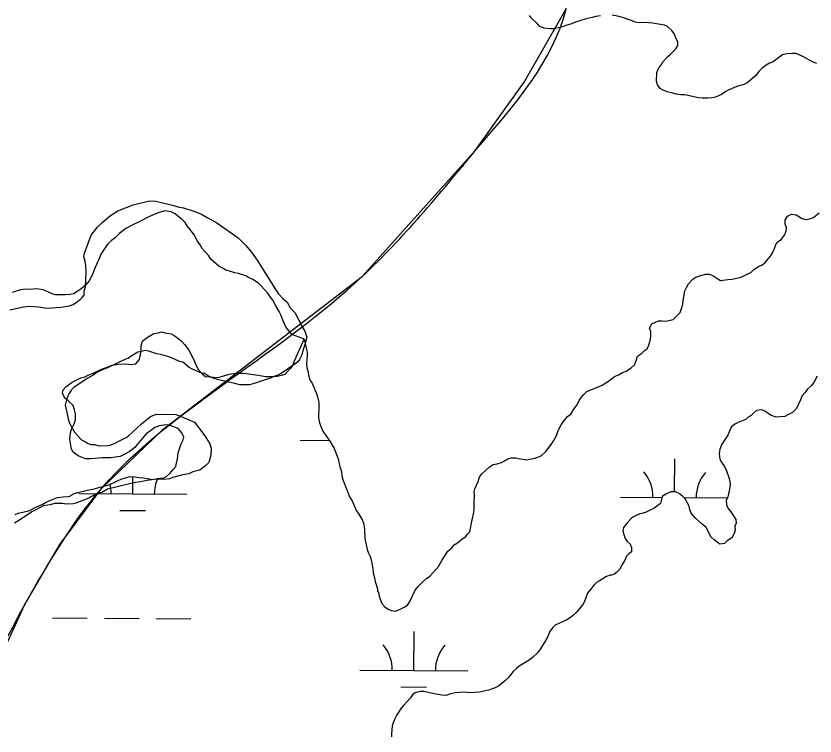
# Model space of a CAD drawing. Extents: x 3172231 to 3210228, y 940198 to 965780.
# Drawn here: x 3186170 to 3186911, y 956035 to 956702 of the extents above; entities that cross this region are included whole.
import ezdxf

# ---------------------------------------------------------------- set-up
doc = ezdxf.new("R2010")
doc.units = 0
for name, color, linetype in [('V-BORW-LINE', 7, 'Continuous'), ('V-SITE-VEGE', 7, 'Continuous'), ('V-TOPO-SHOR', 7, 'Continuous'), ('V-WETL-SWMP', 7, 'Continuous')]:
    doc.layers.add(name, color=color, linetype=linetype)

msp = doc.modelspace()

# ---------------------------------------------------------------- linework, layer by layer
at = {"layer": 'V-BORW-LINE'}
for points in [[(3186641.177, 956640.878), (3186679.994, 956708.763)], [(3186596.074, 956577.687), (3186641.177, 956640.878)], [(3186491.49, 956461.151), (3186596.074, 956577.687)], [(3186306.395, 956318.975), (3186491.49, 956461.151)], [(3186249.939, 956264.703), (3186306.395, 956318.975)], [(3186211.003, 956212.468), (3186249.939, 956264.703)], [(3186178.557, 956156.756), (3186211.003, 956212.468)], [(3186124.554, 956040.163), (3186178.557, 956156.756)]]:
    msp.add_lwpolyline(points, dxfattribs=at)
for points in [[(3186596.074, 956577.687), (3186679.994, 956708.763), (3186681.678, 956818.872)], [(3186368.684, 956365.194), (3186491.49, 956461.151), (3186596.074, 956577.687)], [(3186178.557, 956156.756), (3186249.939, 956264.703), (3186368.684, 956365.194)], [(3186098.452, 955872.49), (3186124.554, 956040.163), (3186178.557, 956156.756)]]:
    msp.add_spline(points, degree=3, dxfattribs=at)
at = {"layer": 'V-SITE-VEGE'}
for points in [[(3186235.051, 956470.966), (3186234.488, 956474.554), (3186233.337, 956479.338), (3186233.959, 956482.318), (3186240.079, 956498.974), (3186245.512, 956506.091), (3186250.331, 956510.82), (3186258.148, 956517.318), (3186264.751, 956521.439), (3186279.13, 956527.277), (3186294.083, 956530.724), (3186300.05, 956530.671), (3186315.537, 956526.95), (3186321.491, 956525.107), (3186325.663, 956524.472), (3186335.186, 956521.402), (3186342.321, 956518.354), (3186347.666, 956515.321), (3186356.575, 956510.465), (3186376.15, 956496.562), (3186383.246, 956489.336), (3186388.565, 956483.319), (3186394.457, 956474.91), (3186397.992, 956469.505), (3186401.519, 956463.507), (3186404.466, 956459.3), (3186411.525, 956447.897), (3186413.29, 956444.897), (3186418.021, 956440.08), (3186421.577, 956437.061), (3186424.513, 956431.665), (3186428.652, 956427.45), (3186436.283, 956413.054), (3186438.049, 956410.054), (3186439.79, 956404.668), (3186438.553, 956399.902), (3186434.86, 956387.401), (3186433.035, 956383.836), (3186431.829, 956382.058), (3186430.021, 956380.282), (3186418.009, 956372.033), (3186413.811, 956369.684), (3186410.218, 956368.521), (3186405.422, 956366.176), (3186403.03, 956365.6), (3186391.055, 956361.531), (3186386.865, 956360.374), (3186377.913, 956360.453), (3186373.15, 956361.69), (3186359.449, 956364.797), (3186354.685, 956366.034), (3186348.737, 956368.476), (3186345.178, 956370.894), (3186341.602, 956371.525), (3186334.467, 956374.572), (3186330.903, 956376.395), (3186324.977, 956381.222), (3186321.997, 956381.849), (3186317.245, 956384.278), (3186313.082, 956386.105), (3186308.914, 956387.336), (3186304.15, 956388.573), (3186300.573, 956389.201), (3186293.433, 956391.653), (3186290.455, 956392.275), (3186283.275, 956390.551), (3186276.076, 956386.436), (3186274.27, 956384.663), (3186271.876, 956384.085), (3186255.693, 956376.473), (3186249.1, 956373.546), (3186244.306, 956371.203), (3186241.902, 956369.432), (3186237.101, 956366.491), (3186224.491, 956358.248), (3186221.481, 956355.29), (3186219.662, 956352.323), (3186218.45, 956349.945), (3186217.221, 956346.376), (3186215.984, 956341.61), (3186218.286, 956332.04), (3186218.851, 956328.453), (3186220.015, 956324.859), (3186224.715, 956316.462), (3186231.215, 956309.241), (3186234.781, 956307.418), (3186236.56, 956306.208), (3186239.53, 956304.99), (3186243.114, 956304.957), (3186247.282, 956303.726), (3186255.644, 956304.246), (3186258.632, 956304.818), (3186262.826, 956306.571), (3186266.422, 956308.33), (3186273.019, 956311.85), (3186274.821, 956313.03), (3186286.861, 956324.261), (3186294.678, 956330.757), (3186297.077, 956331.931), (3186300.669, 956333.092), (3186318.575, 956332.932)], [(3186164.846, 956429.813), (3186177.406, 956432.684), (3186183.378, 956433.227), (3186191.732, 956432.555), (3186198.881, 956431.298), (3186212.023, 956432.373), (3186219.793, 956433.5), (3186223.386, 956434.661), (3186226.392, 956437.02), (3186229.992, 956439.375), (3186231.801, 956441.151), (3186233.611, 956443.522), (3186233.644, 956447.102), (3186234.875, 956451.268), (3186235.59, 956464.396), (3186235.051, 956470.966)], [(3186318.575, 956332.932), (3186322.144, 956331.706), (3186326.306, 956329.879), (3186332.253, 956327.438), (3186335.819, 956325.615), (3186345.256, 956312.995), (3186349.966, 956305.79), (3186351.123, 956301.602), (3186351.064, 956295.036), (3186349.215, 956288.487), (3186346.202, 956285.529), (3186340.793, 956281.399), (3186334.213, 956279.668), (3186330.617, 956277.909), (3186323.443, 956276.78), (3186320.448, 956275.613), (3186315.662, 956274.462), (3186312.666, 956273.295), (3186307.29, 956272.746), (3186300.722, 956272.805), (3186291.762, 956271.689), (3186285.782, 956270.55), (3186281.002, 956269.997), (3186274.42, 956268.265), (3186264.251, 956265.969), (3186255.279, 956263.663), (3186249.881, 956260.726), (3186245.692, 956259.569), (3186239.698, 956256.638), (3186237.896, 956255.461), (3186225.917, 956250.793), (3186223.523, 956250.218), (3186216.953, 956249.679), (3186213.973, 956250.304), (3186206.213, 956250.373), (3186202.027, 956249.216), (3186196.047, 956248.076), (3186185.256, 956242.8), (3186177.449, 956237.5), (3186172.044, 956233.969), (3186169.044, 956232.202)]]:
    msp.add_lwpolyline(points, dxfattribs=at)
at = {"layer": 'V-TOPO-SHOR'}
for points in [[(3186437.277, 956402.734), (3186433.77, 956404.232), (3186428.511, 956406.038), (3186425.593, 956407.529), (3186420.661, 956413.437), (3186417.497, 956420.208), (3186415.783, 956425.207), (3186414.345, 956428.445), (3186411.167, 956433.457), (3186408.281, 956438.761), (3186406.256, 956441.71), (3186403.651, 956445.251), (3186400.46, 956449.091), (3186397.554, 956452.048), (3186394.938, 956454.711), (3186389.984, 956457.979), (3186385.896, 956459.775), (3186383.271, 956461.264), (3186379.472, 956462.473), (3186376.547, 956463.378), (3186373.035, 956463.994), (3186369.531, 956465.493), (3186364.849, 956466.708), (3186362.226, 956468.197), (3186358.433, 956470.284), (3186350.869, 956476.8), (3186349.137, 956479.747), (3186342.749, 956486.842), (3186341.311, 956489.785), (3186338.123, 956493.918), (3186335.823, 956498.923), (3186333.797, 956501.872), (3186331.766, 956504.235), (3186329.159, 956507.776), (3186327.133, 956510.728), (3186324.227, 956513.685), (3186320.442, 956516.65), (3186317.823, 956518.725), (3186314.321, 956520.517), (3186308.761, 956521.447), (3186305.234, 956520.599), (3186302.295, 956519.745), (3186298.471, 956518.313), (3186294.056, 956516.3), (3186289.933, 956514.285), (3186285.219, 956511.688), (3186277.563, 956507.946), (3186272.259, 956505.063), (3186269.607, 956503.326), (3186266.359, 956500.719), (3186262.218, 956496.65), (3186258.97, 956494.04), (3186255.424, 956491.14), (3186253.641, 956488.224), (3186251.56, 956485.019), (3186248.883, 956480.939), (3186247.685, 956478.019), (3186244.992, 956471.885), (3186243.495, 956468.381), (3186242.293, 956465.168), (3186241.091, 956461.952), (3186238.113, 956456.701), (3186235.147, 956452.919), (3186230.422, 956449.148), (3186226.589, 956446.545), (3186223.934, 956444.811), (3186220.408, 956443.963), (3186216.302, 956443.705), (3186210.145, 956443.76), (3186206.922, 956443.789), (3186203.997, 956444.696), (3186196.698, 956447.985), (3186193.479, 956448.601), (3186189.086, 956449.226), (3186183.218, 956448.694), (3186179.411, 956449.019), (3186174.715, 956448.477), (3186167.07, 956445.906)], [(3186244.011, 956264.333), (3186248.125, 956265.467), (3186251.945, 956266.313), (3186255.474, 956267.454), (3186261.945, 956270.034), (3186264.597, 956271.476), (3186268.423, 956273.201), (3186276.359, 956275.476), (3186280.754, 956275.142), (3186284.559, 956274.521), (3186288.369, 956274.196), (3186292.174, 956273.575), (3186296.27, 956272.658), (3186301.846, 956273.487), (3186307.425, 956274.317), (3186310.075, 956275.761), (3186313.029, 956278.079), (3186315.994, 956281.864), (3186318.366, 956284.774), (3186319.271, 956287.696), (3186320.186, 956291.792), (3186320.823, 956297.359), (3186323.537, 956305.543), (3186325.03, 956308.754), (3186325.937, 956311.969), (3186324.215, 956315.797), (3186320.733, 956319.932), (3186316.641, 956321.435), (3186312.259, 956322.94), (3186309.037, 956323.262), (3186303.458, 956322.432), (3186299.045, 956320.712), (3186294.914, 956317.818), (3186291.373, 956315.211), (3186285.745, 956308.811), (3186282.782, 956305.028), (3186280.412, 956302.409), (3186275.392, 956298.352), (3186271.856, 956296.331), (3186266.85, 956294.031), (3186262.74, 956293.187), (3186258.044, 956292.642), (3186254.233, 956292.677), (3186250.128, 956292.714), (3186246.608, 956292.452), (3186240.15, 956291.63), (3186237.513, 956291.653), (3186234.875, 956291.678), (3186228.741, 956294.373), (3186226.118, 956295.862), (3186223.496, 956297.936), (3186221.761, 956300.59), (3186221.206, 956304.113), (3186220.379, 956309.985), (3186221.018, 956315.842), (3186221.929, 956319.352), (3186224.319, 956324.314), (3186225.524, 956327.823), (3186225.575, 956333.391), (3186224.729, 956337.211), (3186223.3, 956341.327), (3186218.939, 956345.47), (3186215.738, 956348.139), (3186213.432, 956352.556), (3186214.049, 956355.776), (3186216.709, 956358.389), (3186219.072, 956360.421), (3186222.611, 956362.735), (3186227.326, 956365.332), (3186230.564, 956366.767), (3186234.092, 956367.908), (3186237.33, 956369.346), (3186242.037, 956371.062), (3186248.515, 956374.228), (3186252.045, 956375.664), (3186255.869, 956377.096), (3186259.107, 956378.531), (3186264.98, 956379.651), (3186272.31, 956379.879), (3186277.289, 956379.248), (3186281.397, 956379.799), (3186284.953, 956383.87), (3186285.872, 956388.259), (3186286.503, 956393.238), (3186286.534, 956396.756), (3186287.744, 956400.848), (3186290.107, 956402.88), (3186294.531, 956405.772), (3186298.068, 956407.793), (3186302.178, 956408.635), (3186305.41, 956409.487), (3186308.627, 956408.577), (3186314.19, 956407.648), (3186317.108, 956406.157), (3186318.855, 956404.969), (3186323.512, 956401.114), (3186327, 956397.565), (3186330.471, 956392.552), (3186334.508, 956384.892), (3186335.655, 956381.949), (3186337.093, 956379.006)], [(3186337.093, 956379.006), (3186339.397, 956374.294), (3186343.171, 956370.157), (3186346.083, 956368.078), (3186353.7, 956367.423), (3186357.507, 956367.095), (3186363.094, 956368.805), (3186367.796, 956370.229), (3186373.668, 956371.056), (3186380.119, 956371.292), (3186383.635, 956370.966), (3186388.026, 956370.341), (3186395.053, 956369.397), (3186398.275, 956368.783), (3186401.787, 956368.164), (3186407.355, 956368.115), (3186412.342, 956368.365), (3186416.747, 956369.205), (3186419.688, 956370.349), (3186422.351, 956372.965), (3186425.902, 956376.743), (3186427.395, 956379.662), (3186428.3, 956382.586), (3186437.277, 956402.734)], [(3186169.621, 956240.078), (3186172.566, 956241.518), (3186176.679, 956242.362), (3186183.14, 956243.769), (3186186.087, 956245.501), (3186188.74, 956246.943), (3186195.215, 956249.816), (3186198.455, 956251.547), (3186202.578, 956253.562), (3186208.755, 956255.854), (3186214.038, 956256.685), (3186218.732, 956256.935), (3186220.787, 956257.212), (3186221.673, 956258.082), (3186224.326, 956259.524), (3186227.854, 956260.665), (3186231.381, 956261.513), (3186236.374, 956262.641), (3186240.191, 956263.487), (3186244.011, 956264.333)]]:
    msp.add_lwpolyline(points, dxfattribs=at)
at = {"layer": 'V-WETL-SWMP'}
for p, q in [((3186433.529, 956309.031), (3186460.825, 956308.845)), ((3186780.528, 956261.307), (3186780.736, 956291.925)), ((3186278.595, 956259.342), (3186278.704, 956275.297)), ((3186228.596, 956259.682), (3186328.594, 956259.002)), ((3186730.492, 956256.266), (3186768.86, 956256.005)), ((3186789.068, 956255.867), (3186829.292, 956255.593)), ((3186266.49, 956243.993), (3186290.49, 956243.83)), ((3186204.403, 956144.412), (3186236.403, 956144.195)), ((3186252.402, 956144.086), (3186284.401, 956143.868)), ((3186300.401, 956143.759), (3186332.4, 956143.541)), ((3186538.923, 956095.704), (3186539.168, 956131.703)), ((3186488.925, 956096.045), (3186588.922, 956095.364)), ((3186526.819, 956080.355), (3186550.818, 956080.192))]:
    msp.add_line(p, q, dxfattribs=at)
for points in [[(3186711.805, 956702.268), (3186707.498, 956701.761), (3186704.104, 956700.81), (3186698.443, 956699.605), (3186692.793, 956697.492), (3186688.721, 956696.306), (3186685.106, 956694.899), (3186679.678, 956693.242), (3186676.741, 956692.071), (3186668.816, 956690.383), (3186665.184, 956690.338), (3186659.276, 956690.719), (3186655.624, 956692.263), (3186653.55, 956694.735), (3186648.035, 956700.115), (3186646.188, 956702.59)], [(3186823.956, 956629.417), (3186818.539, 956626.853), (3186814.913, 956626.353), (3186811.283, 956626.081), (3186806.062, 956626.017), (3186802.652, 956626.429), (3186789.906, 956628.995), (3186786.271, 956629.177), (3186781.95, 956629.805), (3186778.76, 956630.673), (3186773.525, 956631.743), (3186769.873, 956633.287), (3186767.127, 956635.07), (3186764.591, 956638.217), (3186763.638, 956641.838), (3186763.993, 956649.788), (3186765.537, 956653.44), (3186768.216, 956657.106), (3186769.998, 956659.852), (3186774.031, 956664.216), (3186776.273, 956666.514), (3186781.656, 956671.803), (3186783.436, 956674.776), (3186783.393, 956678.181), (3186781.995, 956681.115), (3186780.355, 956685.182), (3186778.04, 956688.786), (3186773.909, 956692.367), (3186771.168, 956693.695), (3186763.887, 956694.967), (3186760.022, 956695.373), (3186752.75, 956695.964), (3186747.983, 956695.905), (3186744.118, 956696.311), (3186740.467, 956697.855), (3186737.274, 956698.951), (3186733.623, 956700.495), (3186727.474, 956702.008), (3186722.696, 956702.857)], [(3186899.81, 956664.186), (3186892.957, 956667.506), (3186889.552, 956667.464), (3186884.564, 956666.948), (3186880.486, 956666.217), (3186871.715, 956659.524), (3186868.551, 956658.349), (3186865.395, 956656.494), (3186861.57, 956653.722), (3186858.656, 956650.735), (3186855.298, 956646.833), (3186847.438, 956639.925), (3186844.052, 956638.294), (3186839.751, 956637.332), (3186830.264, 956633.355), (3186828.008, 956632.192), (3186823.956, 956629.417)], [(3186912.374, 956657.984), (3186908.952, 956659.304), (3186899.81, 956664.186)], [(3186787.354, 956431.895), (3186787.996, 956435.082), (3186788.612, 956440.311), (3186789.887, 956447.365), (3186791.436, 956450.563), (3186793.437, 956453.993), (3186797.473, 956458.13), (3186800.174, 956459.98), (3186803.789, 956461.387), (3186809.218, 956463.043), (3186812.625, 956462.859), (3186816.047, 956461.539), (3186820.397, 956458.641), (3186823.141, 956457.086), (3186829.715, 956457.849), (3186833.799, 956458.126), (3186837.871, 956459.312), (3186841.27, 956459.808), (3186850.975, 956464.469), (3186853.441, 956466.997), (3186858.395, 956470.237), (3186861.335, 956471.182), (3186864.706, 956473.948), (3186867.164, 956477.157), (3186869.179, 956479.452), (3186870.961, 956482.199), (3186873.175, 956486.767), (3186874.265, 956490.413), (3186876.277, 956492.935), (3186879.654, 956495.248), (3186882.33, 956499.14), (3186883.874, 956502.792), (3186884.059, 956506.2), (3186882.885, 956509.364), (3186883.067, 956512.999), (3186885.065, 956516.656), (3186888.674, 956518.517), (3186892.996, 956517.89), (3186898.713, 956514.555), (3186902.132, 956513.462), (3186905.528, 956514.185), (3186909.146, 956515.365), (3186914.541, 956519.746)], [(3186501.386, 956185.876), (3186502.574, 956181.577), (3186503.297, 956178.18), (3186505.428, 956171.168), (3186505.453, 956169.125), (3186506.151, 956167.772), (3186506.868, 956164.829), (3186507.813, 956161.889), (3186509.453, 956157.823), (3186512.216, 956154.679), (3186515.195, 956152.445), (3186517.936, 956151.117), (3186521.577, 956150.481), (3186524.513, 956151.653), (3186529.931, 956154.217), (3186533.083, 956156.3), (3186534.868, 956158.819), (3186540.176, 956170.237), (3186542.86, 956173.449), (3186547.571, 956178.048), (3186550.715, 956180.811), (3186553.638, 956183.118), (3186559.467, 956189.093), (3186561.928, 956192.075), (3186565.038, 956197.562), (3186570.606, 956206.259), (3186574.423, 956209.712), (3186576.438, 956212.007), (3186579.364, 956214.087), (3186583.41, 956217.315), (3186586.79, 956219.4), (3186589.026, 956222.153), (3186590.82, 956223.991), (3186592.952, 956235.142), (3186594.246, 956240.607), (3186594.874, 956244.929), (3186594.801, 956250.831), (3186595.159, 956258.555), (3186594.896, 956261.503), (3186595.546, 956264.008), (3186598.412, 956270.855), (3186599.726, 956274.731), (3186601.733, 956277.707), (3186609.142, 956284.383), (3186612.522, 956286.468), (3186616.146, 956287.194), (3186620.218, 956288.38), (3186622.925, 956289.776), (3186626.077, 956291.858), (3186629.244, 956292.806), (3186633.33, 956292.856), (3186636.292, 956291.985), (3186643.344, 956290.937), (3186647.872, 956291.901), (3186651.045, 956292.395), (3186654.663, 956293.575), (3186657.37, 956294.97), (3186661.187, 956298.423), (3186667.217, 956306.444), (3186668.997, 956309.418), (3186670.989, 956313.529), (3186672.306, 956317.178), (3186673.853, 956320.603), (3186675.408, 956323.347), (3186677.417, 956326.096), (3186681.444, 956330.914), (3186684.367, 956333.22), (3186687.932, 956338.713), (3186690.389, 956341.922), (3186692.158, 956345.804), (3186694.161, 956349.007), (3186696.4, 956351.532), (3186699.093, 956354.063), (3186703.381, 956356.16), (3186706.999, 956357.34), (3186713.324, 956359.915), (3186720.081, 956364.313), (3186722.552, 956366.387), (3186725.481, 956368.239), (3186728.415, 956369.638), (3186732.249, 956371.729), (3186735.637, 956373.133), (3186739.919, 956375.683), (3186743.512, 956378.907), (3186745.053, 956382.785), (3186746.137, 956386.885), (3186749.738, 956389.427), (3186752.207, 956391.728), (3186755.133, 956393.808), (3186756.683, 956397.006), (3186758.201, 956402.7), (3186758.613, 956406.111), (3186758.341, 956409.74), (3186757.394, 956412.907), (3186759.389, 956416.791), (3186765.711, 956419.594), (3186768.889, 956419.634), (3186772.3, 956419.222), (3186779.09, 956420.895), (3186785.594, 956427.333), (3186787.354, 956431.895)], [(3186213.433, 956352.556), (3186214.048, 956355.775), (3186216.71, 956358.39), (3186219.073, 956360.421), (3186222.612, 956362.735), (3186227.326, 956365.331), (3186230.564, 956366.768), (3186234.092, 956367.909), (3186237.33, 956369.346), (3186242.036, 956371.062), (3186248.514, 956374.229), (3186252.045, 956375.663), (3186255.869, 956377.095), (3186259.106, 956378.532), (3186264.98, 956379.652), (3186272.311, 956379.879), (3186277.289, 956379.248), (3186281.398, 956379.798), (3186284.953, 956383.87), (3186285.872, 956388.26), (3186286.503, 956393.238), (3186286.534, 956396.756), (3186287.744, 956400.849), (3186290.107, 956402.88), (3186294.531, 956405.772), (3186298.067, 956407.793), (3186302.179, 956408.635), (3186305.411, 956409.486), (3186308.628, 956408.577), (3186314.19, 956407.648), (3186317.108, 956406.156), (3186318.856, 956404.968), (3186323.512, 956401.115), (3186326.999, 956397.566), (3186330.472, 956392.551), (3186334.507, 956384.892), (3186335.654, 956381.95), (3186337.093, 956379.006), (3186339.396, 956374.294), (3186343.17, 956370.156), (3186346.083, 956368.078), (3186353.7, 956367.423), (3186357.508, 956367.096), (3186363.094, 956368.805), (3186367.797, 956370.229), (3186373.668, 956371.056), (3186380.12, 956371.291), (3186383.635, 956370.966), (3186388.027, 956370.341), (3186395.054, 956369.398), (3186398.274, 956368.783), (3186401.786, 956368.165), (3186407.356, 956368.115), (3186412.342, 956368.364), (3186416.747, 956369.204), (3186419.689, 956370.35), (3186422.351, 956372.965), (3186425.903, 956376.744), (3186427.395, 956379.662), (3186428.3, 956382.586), (3186437.276, 956402.734), (3186439.093, 956394.204), (3186440.046, 956390.584), (3186440.312, 956387.408), (3186439.494, 956380.133), (3186439.766, 956376.504), (3186440.719, 956372.883), (3186441.686, 956368.127), (3186442.869, 956364.282), (3186444.716, 956361.808), (3186449.159, 956351.419), (3186450.109, 956348.025), (3186450.835, 956344.402), (3186451.107, 956340.773), (3186450.791, 956329.644), (3186451.528, 956325.112), (3186453.406, 956320.141), (3186454.802, 956317.434), (3186461.273, 956308.205), (3186465.219, 956301.216), (3186468.743, 956291.724), (3186470.424, 956284.253), (3186471.837, 956280.184), (3186472.342, 956276.103), (3186473.53, 956271.804), (3186477.519, 956261.41), (3186479.394, 956256.666), (3186481.712, 956252.835), (3186485.453, 956244.027), (3186487.527, 956241.555), (3186491.006, 956235.695), (3186492.651, 956231.175), (3186493.164, 956226.413), (3186493.495, 956218.017), (3186494.459, 956213.488), (3186495.892, 956207.83), (3186497.069, 956204.439), (3186498.47, 956201.278), (3186499.415, 956198.338), (3186500.878, 956190.183), (3186501.386, 956185.876)], [(3186912.559, 956368.288), (3186909.899, 956363.033), (3186907.218, 956359.594), (3186903.177, 956355.911), (3186901.391, 956353.392), (3186898.483, 956349.95), (3186897.163, 956346.528), (3186893.402, 956338.536), (3186889.588, 956334.856), (3186885.982, 956332.768), (3186882.596, 956331.136), (3186878.516, 956330.632), (3186874.433, 956330.354), (3186869.413, 956332.335), (3186864.604, 956335.681), (3186861.406, 956337.231), (3186856.421, 956336.488), (3186853.498, 956334.181), (3186851.483, 956331.886), (3186848.776, 956330.49), (3186846.534, 956328.192), (3186839.979, 956325.84), (3186836.369, 956323.979), (3186832.771, 956321.21), (3186829.686, 956313.68), (3186826.791, 956309.103), (3186824.112, 956305.437), (3186822.355, 956300.648), (3186821.728, 956296.326), (3186822.468, 956291.568), (3186823.866, 956288.634), (3186826.641, 956284.581), (3186828.505, 956280.745), (3186830.854, 956274.417), (3186831.804, 956271.023), (3186832.07, 956267.848), (3186831.443, 956263.527), (3186829.714, 956256.467), (3186828.164, 956253.269), (3186828.669, 956249.189), (3186830.073, 956245.801), (3186832.61, 956242.654), (3186837.237, 956235.673), (3186837.506, 956232.271), (3186836.408, 956229.306), (3186836.674, 956226.13), (3186835.808, 956222.714), (3186833.589, 956218.6), (3186829.31, 956215.822), (3186826.617, 956213.292), (3186822.536, 956212.787), (3186819.79, 956214.569), (3186817.04, 956216.578), (3186814.512, 956219.045), (3186809.857, 956228.295), (3186805.961, 956231.199), (3186803.206, 956233.662), (3186799.989, 956236.8), (3186795.844, 956241.517)], [(3186169.622, 956240.079), (3186172.567, 956241.518), (3186176.679, 956242.361), (3186183.141, 956243.769), (3186186.088, 956245.502), (3186188.74, 956246.944), (3186195.215, 956249.817), (3186198.455, 956251.547), (3186202.578, 956253.563), (3186208.755, 956255.853), (3186214.039, 956256.685), (3186218.732, 956256.936), (3186220.787, 956257.211), (3186221.674, 956258.082), (3186224.326, 956259.524), (3186227.854, 956260.665), (3186231.38, 956261.513), (3186236.373, 956262.641), (3186240.192, 956263.486), (3186244.011, 956264.332), (3186248.126, 956265.467), (3186251.944, 956266.313), (3186255.473, 956267.454), (3186261.945, 956270.034), (3186264.597, 956271.476), (3186268.423, 956273.201), (3186276.359, 956275.475), (3186280.754, 956275.143), (3186284.559, 956274.522), (3186288.368, 956274.195), (3186292.173, 956273.575), (3186296.269, 956272.658), (3186301.847, 956273.488), (3186307.425, 956274.317), (3186310.076, 956275.76), (3186313.029, 956278.078), (3186315.994, 956281.863), (3186318.366, 956284.773), (3186319.271, 956287.697), (3186320.187, 956291.793), (3186320.824, 956297.358), (3186323.536, 956305.542), (3186325.03, 956308.753), (3186325.938, 956311.97), (3186324.214, 956315.797), (3186320.733, 956319.932), (3186316.642, 956321.435), (3186312.258, 956322.94), (3186309.036, 956323.262), (3186303.458, 956322.432), (3186299.045, 956320.713), (3186294.915, 956317.818), (3186291.374, 956315.212), (3186285.746, 956308.812), (3186282.781, 956305.028), (3186280.412, 956302.41), (3186275.392, 956298.351), (3186271.855, 956296.331), (3186266.851, 956294.03), (3186262.739, 956293.187), (3186258.044, 956292.643), (3186254.233, 956292.677), (3186250.129, 956292.714), (3186246.608, 956292.452), (3186240.151, 956291.631), (3186237.513, 956291.654), (3186234.875, 956291.678), (3186228.742, 956294.372), (3186226.117, 956295.861), (3186223.497, 956297.937), (3186221.762, 956300.591), (3186221.207, 956304.114), (3186220.38, 956309.984), (3186221.019, 956315.842), (3186221.93, 956319.352), (3186224.32, 956324.314), (3186225.524, 956327.822), (3186225.574, 956333.391), (3186224.729, 956337.21), (3186223.3, 956341.327), (3186218.939, 956345.471), (3186215.738, 956348.138), (3186213.433, 956352.556)], [(3186795.844, 956241.517), (3186794.667, 956244.908), (3186793.714, 956248.529), (3186790.233, 956254.615), (3186787.932, 956257.084), (3186784.952, 956259.318), (3186781.522, 956261.319), (3186776.982, 956261.262), (3186772.467, 956259.163), (3186769.09, 956256.851), (3186767.353, 956250.472), (3186765.108, 956248.401), (3186761.28, 956245.856), (3186758.346, 956244.458), (3186754.286, 956242.364), (3186751.346, 956241.419), (3186748.176, 956240.699), (3186745.015, 956239.298), (3186742.535, 956237.905), (3186740.733, 956236.747), (3186736.922, 956232.84), (3186733.119, 956228.252), (3186732.707, 956224.842), (3186733.666, 956220.767), (3186734.837, 956217.83), (3186736.46, 956215.126), (3186739.442, 956212.665), (3186740.617, 956209.501), (3186740.437, 956205.639), (3186737.963, 956203.792), (3186735.945, 956201.724), (3186734.404, 956197.845), (3186731.955, 956193.955), (3186729.517, 956189.157), (3186726.827, 956186.4), (3186724.125, 956184.55), (3186722.088, 956184.07), (3186720.726, 956184.054), (3186717.335, 956182.876), (3186710.802, 956178.709), (3186708.095, 956177.313), (3186706.08, 956175.018), (3186702.729, 956170.662), (3186699.82, 956167.221), (3186698.497, 956164.026), (3186697.186, 956159.923), (3186695.858, 956157.182), (3186693.843, 956154.887), (3186691.609, 956151.908), (3186689.37, 956149.382), (3186687.128, 956147.084), (3186684.206, 956144.778), (3186680.829, 956142.465), (3186673.825, 956139.654), (3186669.762, 956137.788), (3186667.296, 956135.26), (3186664.841, 956131.824), (3186662.636, 956126.574), (3186660.64, 956122.69), (3186656.415, 956115.6), (3186653.506, 956112.158), (3186649.243, 956108.018), (3186645.645, 956105.249), (3186636.633, 956099.689), (3186633.937, 956097.385), (3186631.019, 956094.624), (3186626.995, 956089.58), (3186623.857, 956086.362), (3186617.338, 956081.06), (3186614.404, 956079.661), (3186611.464, 956078.716), (3186608.53, 956077.318), (3186605.131, 956076.822), (3186599.924, 956075.622), (3186590.622, 956075.053), (3186586.077, 956075.45), (3186581.31, 956075.391), (3186577.229, 956074.887), (3186572.022, 956073.687), (3186568.858, 956072.512), (3186564.994, 956072.919), (3186561.353, 956073.555), (3186557.943, 956073.966), (3186548.38, 956076.118), (3186544.746, 956076.3), (3186540.222, 956074.882), (3186537.748, 956073.035), (3186535.739, 956070.286), (3186532.827, 956067.071), (3186529.243, 956063.167), (3186527.231, 956060.645), (3186523.221, 956054.465), (3186521.223, 956050.808), (3186519.679, 956047.156), (3186519.037, 956043.969), (3186518.211, 956037.375), (3186518.25, 956034.197)]]:
    msp.add_lwpolyline(points, dxfattribs=at)
for centre, start, end in [((3186725.253, 956256.776), 358.838165, 40.381824), ((3186835.736, 956256.024), 138.838162, 180.381821), ((3186333.84, 956259.441), 156.60779, 180.381821), ((3186223.357, 956260.193), 358.838165, 13.335519), ((3186483.685, 956096.555), 358.838165, 40.381824), ((3186594.168, 956095.803), 138.838162, 180.381821)]:
    msp.add_arc(centre, 35.246, start, end, dxfattribs=at)

doc.saveas('drawing.dxf')
